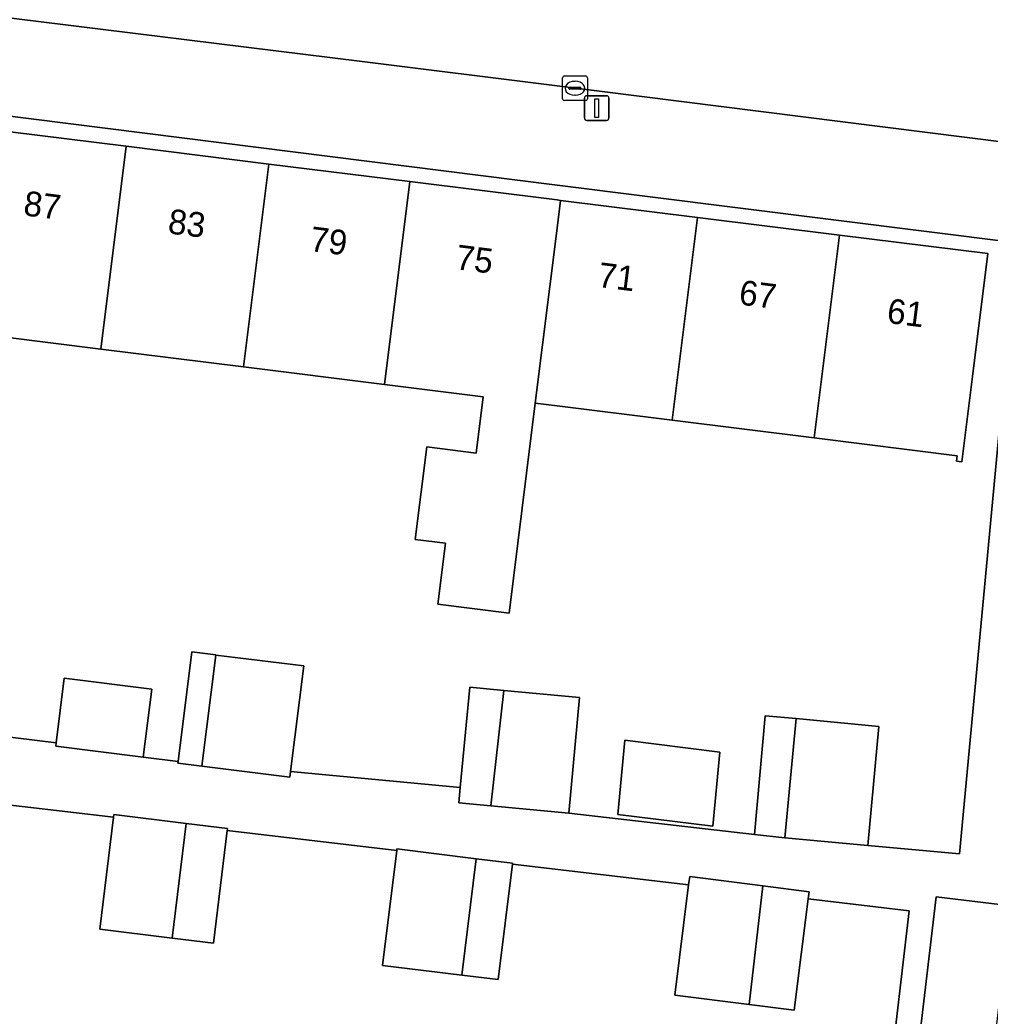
# Model space of a CAD drawing. Extents: x 158086 to 159499, y 382904 to 383981.
# Drawn here: x 158478.31 to 158517.48, y 383419.92 to 383460.14 of the extents above; entities that cross this region are included whole.
import ezdxf

# ---------------------------------------------------------------- set-up
doc = ezdxf.new("R2010")
doc.units = 0
for name, color, linetype in [('IMGEO_Erf', 7, 'Continuous'), ('IMGEO_Kolk', 7, 'Continuous'), ('IMGEO_Lichtmast', 7, 'Continuous'), ('IMGEO_Pand', 7, 'Continuous'), ('IMGEO_Pand_nummerreeks', 7, 'Continuous'), ('IMGEO_Rijbaan_lokaal_open', 7, 'Continuous'), ('IMGEO_Voetpad_open', 7, 'Continuous')]:
    doc.layers.add(name, color=color, linetype=linetype)

msp = doc.modelspace()

# ---------------------------------------------------------------- linework, layer by layer
at = {"layer": 'IMGEO_Erf'}
for points in [[(158477.242, 383431.263), (158479.78, 383430.955), (158480.105, 383433.56), (158483.634, 383433.12), (158483.293, 383430.381), (158484.696, 383430.206), (158485.248, 383434.63), (158486.22, 383434.509), (158486.219, 383434.5), (158489.768, 383434.063), (158489.243, 383429.791), (158496.092, 383429.148), (158496.472, 383433.2), (158497.843, 383433.072), (158500.908, 383432.785), (158500.47, 383428.115), (158507.961, 383427.25), (158508.402, 383432.047), (158509.644, 383431.93), (158512.993, 383431.617), (158512.543, 383426.809), (158516.244, 383426.473), (158518.558, 383451.137), (158500, 383453.475), (158469.678, 383457.295)], [(158476.702, 383455.774), (158482.596, 383455.04), (158488.365, 383454.321), (158494.053, 383453.612), (158500, 383452.871), (158500.139, 383452.854), (158505.67, 383452.164), (158511.394, 383451.451), (158517.39, 383450.704), (158516.768, 383445.743), (158516.336, 383442.3), (158516.118, 383442.328), (158516.146, 383442.547), (158510.374, 383443.266), (158504.65, 383443.978), (158500, 383444.557), (158499.119, 383444.667), (158498.064, 383436.195), (158495.188, 383436.554), (158495.495, 383439.018), (158494.273, 383439.17), (158494.738, 383442.903), (158496.734, 383442.655), (158497.017, 383444.928), (158493.033, 383445.425), (158487.344, 383446.133), (158481.576, 383446.851), (158475.682, 383447.585)], [(158512.7, 383411.269), (158514.217, 383424.172), (158510.135, 383424.652), (158509.564, 383420.158), (158507.747, 383420.389), (158504.745, 383420.77), (158505.309, 383425.219), (158498.2, 383426.056), (158497.626, 383421.394), (158496.156, 383421.575), (158492.953, 383421.97), (158493.524, 383426.605), (158486.686, 383427.409), (158486.126, 383422.869), (158484.456, 383423.074), (158481.537, 383423.434), (158482.093, 383427.95), (158474.703, 383428.819), (158474.196, 383424.489), (158462.207, 383425.893), (158459.442, 383404.425)]]:
    msp.add_lwpolyline(points, dxfattribs=at)
msp.add_lwpolyline([(158506.567, 383430.582), (158506.286, 383427.587), (158502.45, 383428.067), (158502.731, 383431.062)], close=True, dxfattribs=at)
at = {"layer": 'IMGEO_Kolk'}
for p, q in [((158500.219, 383456.956), (158500.219, 383457.808)), ((158500.294, 383457.882), (158501.146, 383457.882)), ((158500.707, 383457.662), (158500.732, 383457.662)), ((158501.22, 383457.808), (158501.22, 383456.956)), ((158500.478, 383457.376), (158500.478, 383457.388)), ((158500.916, 383457.339), (158500.518, 383457.339)), ((158500.521, 383457.425), (158500.919, 383457.425)), ((158500.962, 383457.388), (158500.962, 383457.376)), ((158501.146, 383456.882), (158500.294, 383456.882)), ((158500.73, 383457.102), (158500.705, 383457.102))]:
    msp.add_line(p, q, dxfattribs=at)
for points in [[(158500.219, 383456.956), (158500.219, 383457.808)], [(158500.294, 383457.882), (158501.146, 383457.882)], [(158501.22, 383457.808), (158501.22, 383456.956)], [(158501.146, 383456.882), (158500.294, 383456.882)]]:
    msp.add_lwpolyline(points, dxfattribs=at)
for centre, radius, start, end in [((158500.296, 383457.806), 0.0765, 91.552, 178.448), ((158500.296, 383457.806), 0.0765, 91.552, 178.448), ((158501.144, 383457.806), 0.0765, 1.552, 88.448), ((158501.144, 383457.806), 0.0765, 1.552, 88.448), ((158500.518, 383457.385), 0.0403, 85.8775, 175.7526), ((158500.515, 383457.375), 0.0366, 178.938, 274.7102), ((158500.919, 383457.382), 0.043, 264.8664, 352.4533), ((158500.923, 383457.387), 0.0386, 1.7309, 96.639), ((158500.296, 383456.958), 0.0765, 181.552, 268.448), ((158500.296, 383456.958), 0.0765, 181.552, 268.448), ((158501.144, 383456.958), 0.0765, 271.552, 358.448), ((158501.144, 383456.958), 0.0765, 271.552, 358.448)]:
    msp.add_arc(centre, radius, start, end, dxfattribs=at)
for centre, major_axis, ratio, start_param, end_param in [((158500.706, 383457.382), (-0.387, 0.002), 0.722429, 4.712389, 7.853982), ((158500.731, 383457.382), (-0.39, 0.002), 0.717154, 1.570796, 4.712389)]:
    msp.add_ellipse(centre, major_axis=major_axis, ratio=ratio, start_param=start_param, end_param=end_param, dxfattribs=at)
at = {"layer": 'IMGEO_Lichtmast'}
for p, q in [((158501.102, 383456.182), (158501.102, 383456.982)), ((158501.102, 383456.982), (158501.102, 383456.182)), ((158501.202, 383457.082), (158501.992, 383457.082)), ((158501.992, 383457.082), (158501.202, 383457.082)), ((158502.092, 383456.982), (158502.092, 383456.182)), ((158502.092, 383456.182), (158502.092, 383456.982)), ((158501.992, 383456.082), (158501.202, 383456.082)), ((158501.202, 383456.082), (158501.992, 383456.082))]:
    msp.add_line(p, q, dxfattribs=at)
msp.add_lwpolyline([(158501.522, 383456.957), (158501.672, 383456.957), (158501.672, 383456.207), (158501.522, 383456.207), (158501.522, 383456.957)], dxfattribs=at)
for centre, start, end in [((158501.202, 383456.982), 90, 180), ((158501.202, 383456.982), 90, 180), ((158501.992, 383456.982), 0, 90), ((158501.992, 383456.982), 360, 90), ((158501.202, 383456.182), 180, 270), ((158501.202, 383456.182), 180, 270), ((158501.992, 383456.182), 270, 0), ((158501.992, 383456.182), 270, 0)]:
    msp.add_arc(centre, 0.1, start, end, dxfattribs=at)
at = {"layer": 'IMGEO_Pand'}
for points in [[(158475.682, 383447.585), (158481.576, 383446.851), (158482.596, 383455.04), (158476.702, 383455.774)], [(158488.365, 383454.321), (158482.596, 383455.04), (158481.576, 383446.851), (158487.344, 383446.133)], [(158488.365, 383454.321), (158487.344, 383446.133), (158493.033, 383445.425), (158494.053, 383453.612)], [(158494.053, 383453.612), (158493.033, 383445.425), (158497.017, 383444.928), (158496.734, 383442.655), (158494.738, 383442.903), (158494.273, 383439.17), (158495.495, 383439.018), (158495.188, 383436.554), (158498.064, 383436.195), (158499.119, 383444.667), (158500, 383451.738), (158500.139, 383452.854), (158500, 383452.871)], [(158499.119, 383444.667), (158500, 383444.557), (158504.65, 383443.978), (158505.67, 383452.164), (158500.139, 383452.854), (158500, 383451.738)], [(158505.67, 383452.164), (158504.65, 383443.978), (158510.374, 383443.266), (158511.394, 383451.451)], [(158510.374, 383443.266), (158516.146, 383442.547), (158516.118, 383442.328), (158516.336, 383442.3), (158516.768, 383445.743), (158517.39, 383450.704), (158511.394, 383451.451)], [(158486.219, 383434.5), (158486.22, 383434.509), (158485.248, 383434.63), (158484.696, 383430.206), (158484.687, 383430.131), (158485.659, 383430.01)], [(158489.768, 383434.063), (158486.219, 383434.5), (158485.659, 383430.01), (158489.215, 383429.566), (158489.243, 383429.791)], [(158483.634, 383433.12), (158480.105, 383433.56), (158479.78, 383430.955), (158479.763, 383430.821), (158483.293, 383430.381)], [(158497.843, 383433.072), (158496.472, 383433.2), (158496.092, 383429.148), (158496.034, 383428.531), (158497.33, 383428.41)], [(158497.33, 383428.41), (158500.47, 383428.115), (158500.908, 383432.785), (158497.843, 383433.072)], [(158509.644, 383431.93), (158508.402, 383432.047), (158507.961, 383427.25), (158509.194, 383427.123)], [(158512.993, 383431.617), (158509.644, 383431.93), (158509.194, 383427.123), (158512.543, 383426.809)], [(158506.567, 383430.582), (158502.731, 383431.062), (158502.45, 383428.067), (158506.286, 383427.587)], [(158485.029, 383427.699), (158482.107, 383428.06), (158482.093, 383427.95), (158481.537, 383423.434), (158484.456, 383423.074)], [(158486.686, 383427.409), (158486.696, 383427.494), (158485.029, 383427.699), (158484.456, 383423.074), (158486.126, 383422.869)], [(158496.738, 383426.277), (158493.532, 383426.672), (158493.524, 383426.605), (158492.953, 383421.97), (158496.156, 383421.575)], [(158498.2, 383426.056), (158498.205, 383426.097), (158496.738, 383426.277), (158496.156, 383421.575), (158497.626, 383421.394)], [(158508.299, 383425.181), (158505.352, 383425.555), (158505.309, 383425.219), (158504.745, 383420.77), (158507.747, 383420.389)], [(158510.135, 383424.652), (158510.172, 383424.943), (158508.299, 383425.181), (158507.747, 383420.389), (158509.564, 383420.158)], [(158518.309, 383424.377), (158515.295, 383424.731), (158514.197, 383415.395), (158513.15, 383406.496), (158516.105, 383406.144), (158516.31, 383407.741), (158516.977, 383413.047), (158517.212, 383415.041)]]:
    msp.add_lwpolyline(points, close=True, dxfattribs=at)
at = {"layer": 'IMGEO_Rijbaan_lokaal_open'}
msp.add_lwpolyline([(158476.869, 383460.346), (158492.123, 383458.465), (158500, 383457.474), (158546.343, 383451.641), (158583.887, 383447.026), (158591.05, 383446.139), (158591.272, 383446.113), (158592.146, 383453.004), (158591.704, 383453.046), (158586.903, 383453.663), (158563.505, 383456.594), (158559.714, 383457.055), (158545.297, 383458.807), (158543.141, 383459.099), (158528.241, 383460.972)], dxfattribs=at)
at = {"layer": 'IMGEO_Voetpad_open'}
for points in [[(158500, 383457.474), (158492.123, 383458.465), (158476.869, 383460.346), (158472.205, 383460.918), (158472.01, 383460.949), (158470.237, 383461.129)], [(158467.922, 383460.711), (158465.083, 383459.086), (158465.945, 383457.765), (158469.678, 383457.295), (158500, 383453.475), (158518.558, 383451.137), (158520.455, 383450.898), (158565.647, 383445.205), (158567.428, 383444.981), (158590.744, 383442.044), (158590.675, 383441.525), (158591.413, 383441.449), (158592.152, 383441.186)], [(158591.272, 383446.113), (158591.05, 383446.139), (158583.887, 383447.026), (158546.343, 383451.641), (158500, 383457.474)], [(158518.558, 383451.137), (158516.244, 383426.473), (158512.543, 383426.809), (158509.194, 383427.123), (158507.961, 383427.25), (158500.47, 383428.115), (158497.33, 383428.41), (158496.034, 383428.531), (158496.092, 383429.148), (158489.243, 383429.791), (158489.215, 383429.566), (158485.659, 383430.01), (158484.687, 383430.131), (158484.696, 383430.206), (158483.293, 383430.381), (158479.763, 383430.821), (158479.78, 383430.955), (158477.242, 383431.263)], [(158474.703, 383428.819), (158482.093, 383427.95), (158482.107, 383428.06), (158485.029, 383427.699), (158486.696, 383427.494), (158486.686, 383427.409), (158493.524, 383426.605), (158493.532, 383426.672), (158496.738, 383426.277), (158498.205, 383426.097), (158498.2, 383426.056), (158505.309, 383425.219), (158505.352, 383425.555), (158508.299, 383425.181), (158510.172, 383424.943), (158510.135, 383424.652), (158514.217, 383424.172), (158512.7, 383411.269)], [(158514.197, 383415.395), (158515.295, 383424.731), (158518.309, 383424.377)]]:
    msp.add_lwpolyline(points, dxfattribs=at)

# ---------------------------------------------------------------- texts
at = {"layer": 'IMGEO_Pand_nummerreeks'}
for s, rotation, p in [('87', 352.8894, (158478.423, 383452.255)), ('83', 352.9043, (158484.256, 383451.527)), ('79', 352.8961, (158489.983, 383450.815)), ('75', 352.8975, (158495.87, 383450.08)), ('71', 352.8969, (158501.609, 383449.366)), ('67', 352.8969, (158507.306, 383448.656)), ('61', 352.8985, (158513.279, 383447.912))]:
    msp.add_text(s, height=1, rotation=rotation, dxfattribs=at).set_placement(p)

doc.saveas('drawing.dxf')
